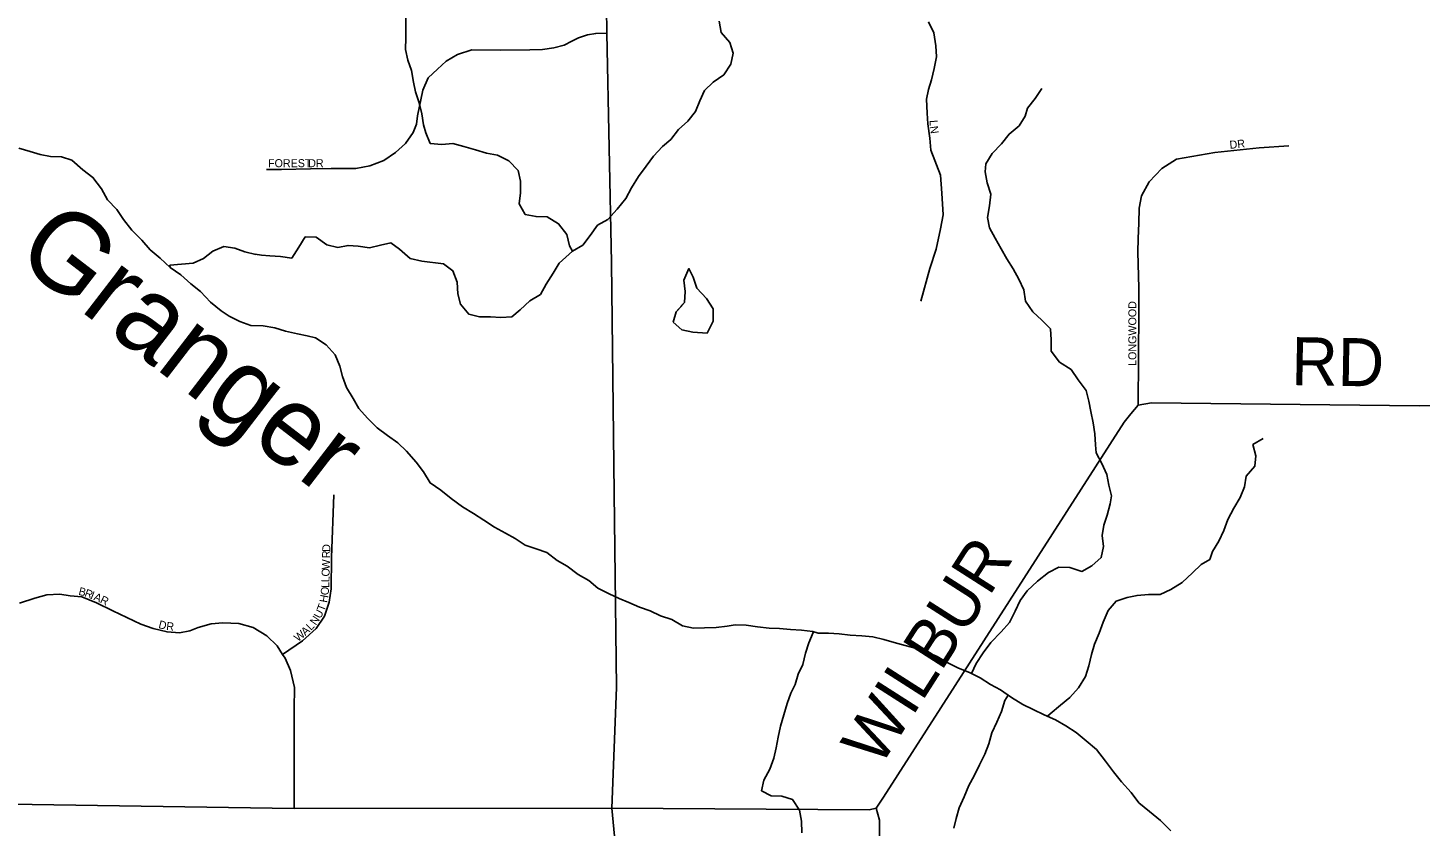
# Model space of a CAD drawing. Extents: x 1985906 to 2277390, y 930619 to 1324581.
# Drawn here: x 2173635 to 2182334, y 1155052 to 1160039 of the extents above; entities that cross this region are included whole.
import ezdxf

# ---------------------------------------------------------------- set-up
doc = ezdxf.new("R2010")
doc.units = 0
for name, color, linetype in [('GM_X_County_Road', 7, 'Continuous'), ('GM_X_Minor_Lake', 7, 'Continuous'), ('GM_X_Minor_River', 7, 'Continuous'), ('GM_X_Minor_River_Text', 7, 'Continuous'), ('GM_X_State_Route', 7, 'Continuous'), ('GM_X_Township_Road', 7, 'Continuous'), ('GM_X_Township_Road_Text', 7, 'Continuous'), ('GM_X_Township_Subdivision', 7, 'Continuous'), ('GM_X_Township_Subdivision_Text', 7, 'Continuous')]:
    doc.layers.add(name, color=color, linetype=linetype)

msp = doc.modelspace()

# ---------------------------------------------------------------- linework, layer by layer
at = {"layer": 'GM_X_County_Road'}
msp.add_lwpolyline([(2172073.3, 1155164.8), (2172214.1, 1155165), (2173525.5, 1155190.2), (2175299.9, 1155163.3), (2177283.9, 1155165.3)], dxfattribs=at)
at = {"layer": 'GM_X_Minor_Lake'}
for points in [[(2177879.1, 1158130.9), (2177916.5, 1158206.6), (2177916.4, 1158282.9), (2177874.1, 1158349.1), (2177813.7, 1158413.3), (2177791.5, 1158481.5), (2177765.3, 1158535.7), (2177733.3, 1158463.4), (2177741.4, 1158391.1), (2177737.5, 1158322.9), (2177717.8, 1158302)], [(2177879.4, 1158131.5), (2177916.5, 1158206.6), (2177916.4, 1158282.9), (2177874.1, 1158349.1), (2177813.7, 1158413.3), (2177791.5, 1158481.5), (2177765.3, 1158535.7), (2177733.3, 1158463.4), (2177741.4, 1158391.1), (2177737.5, 1158322.9), (2177737.6, 1158322.9)], [(2177737.6, 1158322.9), (2177685.4, 1158264.6), (2177667.4, 1158200.3), (2177721.7, 1158152.2), (2177790, 1158138.2), (2177879.4, 1158131.5)], [(2177720.1, 1158303.4), (2177685.4, 1158264.6), (2177667.4, 1158200.3), (2177721.7, 1158152.2), (2177790, 1158138.2), (2177879.1, 1158131.5)]]:
    msp.add_lwpolyline(points, dxfattribs=at)
at = {"layer": 'GM_X_Minor_River'}
for points in [[(2175997.1, 1160101.4), (2175997.2, 1160029.1), (2175997.3, 1159976.9), (2175995.4, 1159904.7), (2176009.5, 1159836.4), (2176031.7, 1159772.2), (2176043.9, 1159700), (2176058, 1159639.8), (2176080.2, 1159571.5), (2176096.4, 1159501.3), (2176106.6, 1159433), (2176120.7, 1159382.9), (2176148.9, 1159316.7), (2176221.3, 1159310.7), (2176289.6, 1159316.8), (2176359.9, 1159298.8), (2176432.3, 1159276.8), (2176500.6, 1159256.9), (2176568.9, 1159242.9), (2176639.3, 1159208.9), (2176697.6, 1159148.7), (2176713.8, 1159080.5), (2176713.9, 1159008.2), (2176704, 1158939.9), (2176742.3, 1158873.7), (2176810.6, 1158859.8), (2176878.9, 1158857.8), (2176951.3, 1158815.8), (2177003.6, 1158747.6), (2177019.8, 1158677.3)], [(2177019.8, 1158677.3), (2177037.9, 1158643.2), (2177102.1, 1158681.4), (2177148.3, 1158741.7), (2177194.4, 1158806), (2177258.6, 1158842.2), (2177316.8, 1158906.6), (2177370.9, 1158972.9), (2177407, 1159039.2), (2177451.1, 1159109.5), (2177499.2, 1159175.8), (2177543.3, 1159238.1), (2177599.4, 1159298.4), (2177651.6, 1159342.6), (2177699.7, 1159404.9), (2177757.9, 1159455.2), (2177806, 1159517.5), (2177834.1, 1159583.8), (2177862.1, 1159648), (2177916.3, 1159700.3), (2177982.5, 1159746.5), (2178026.6, 1159812.8), (2178042.5, 1159881.1), (2178020.4, 1159947.3), (2177966, 1160009.5), (2177953.8, 1160081.8)], [(2179969.5, 1159660.7), (2179927.4, 1159598.4), (2179881.3, 1159538.1), (2179865.3, 1159487.9), (2179829.2, 1159427.6), (2179765, 1159375.3), (2179718.9, 1159315.1), (2179660.7, 1159254.8), (2179620.7, 1159190.5), (2179616.7, 1159140.3), (2179628.9, 1159070), (2179651.1, 1158999.8), (2179643.1, 1158927.5), (2179631.2, 1158855.2), (2179643.4, 1158789), (2179677.6, 1158724.8), (2179715.9, 1158658.6), (2179752.1, 1158596.4), (2179790.4, 1158534.2), (2179826.6, 1158470), (2179856.9, 1158401.8), (2179867, 1158331.5), (2179913.3, 1158265.3), (2179969.7, 1158213.2), (2180024, 1158159.1), (2180028.1, 1158090.8), (2180028.2, 1158018.5), (2180080.6, 1157950.3), (2180153, 1157904.2), (2180197.2, 1157840), (2180247.6, 1157773.8), (2180263.7, 1157707.6), (2180275.9, 1157643.4), (2180290.1, 1157571.1), (2180302.2, 1157502.9), (2180306.3, 1157434.6), (2180310.4, 1157384.4), (2180344.7, 1157318.2), (2180376.9, 1157250), (2180389.1, 1157181.7), (2180405.3, 1157115.5), (2180397.3, 1157065.3), (2180377.3, 1156995), (2180357.3, 1156932.7), (2180347.4, 1156868.5), (2180355.5, 1156800.2), (2180341.5, 1156729.9), (2180283.4, 1156677.6), (2180219.1, 1156643.4), (2180144.7, 1156667.4), (2180076.4, 1156669.4), (2180012.2, 1156637.2), (2179944, 1156582.9), (2179877.8, 1156522.6), (2179835.7, 1156462.3), (2179803.6, 1156396), (2179767.6, 1156323.6), (2179715.4, 1156265.4), (2179651.2, 1156199), (2179603.1, 1156134.7), (2179559, 1156068.4), (2179530.3, 1156006.1)], [(2173579.1, 1159287.3), (2173649.4, 1159266.5), (2173711.6, 1159247.5), (2173777.8, 1159234.7), (2173845.7, 1159233.8), (2173910, 1159212.9), (2173978.9, 1159152.1), (2174041.7, 1159105.1), (2174094.9, 1159033.9), (2174134, 1158964.5), (2174191, 1158905.4), (2174232.1, 1158842), (2174285.2, 1158774.8), (2174348.2, 1158713.8), (2174399.2, 1158652.6), (2174462, 1158599.6), (2174524.9, 1158542.6), (2174591.7, 1158495.7), (2174652.6, 1158440.7), (2174713.3, 1158391.7), (2174776.4, 1158324.6), (2174843.3, 1158271.7), (2174893.8, 1158238.6), (2174960.3, 1158203.7), (2175028.7, 1158178.8)], [(2175055.4, 1158624.8), (2175095.3, 1158618.7), (2175147.5, 1158614.8), (2175213.8, 1158610.8), (2175284.1, 1158600.9), (2175328.2, 1158669.2), (2175368.3, 1158733.5), (2175436.6, 1158731.6), (2175503, 1158683.4), (2175571.3, 1158667.5), (2175635.6, 1158679.6), (2175699.9, 1158675.7), (2175770.2, 1158665.7), (2175838.5, 1158681.9), (2175902.8, 1158696), (2175957.1, 1158655.9), (2176023.4, 1158597.8), (2176095.8, 1158581.8), (2176232.4, 1158565.9), (2176290.8, 1158521.8), (2176317, 1158449.6), (2176321.1, 1158377.3), (2176337.3, 1158313.1), (2176389.6, 1158250.9), (2176457.9, 1158234.9), (2176526.2, 1158233), (2176590.5, 1158229.1), (2176658.8, 1158233.2), (2176711, 1158277.4), (2176771.2, 1158333.7), (2176837.4, 1158373.9), (2176873.5, 1158438.2), (2176917.6, 1158506.5), (2176955.7, 1158568.8), (2177037.8, 1158643.2)], [(2174524.9, 1158542.6), (2174522.7, 1158556.6), (2174594.5, 1158561.9), (2174668.3, 1158569.2), (2174731.7, 1158598.3), (2174790.8, 1158643.4), (2174860.2, 1158672.7), (2174928.3, 1158661.8), (2174990.6, 1158638.9), (2175058.8, 1158624.1)], [(2175028.7, 1158178.8), (2175106, 1158177), (2175178.3, 1158165.1), (2175244.6, 1158145.1), (2175321, 1158127.1), (2175381.3, 1158115.1), (2175431.5, 1158103.2), (2175499.9, 1158059.1), (2175554.3, 1157996.9), (2175584.5, 1157924.7), (2175600.7, 1157860.4), (2175626.9, 1157792.2), (2175667.2, 1157724), (2175703.4, 1157661.8), (2175757.8, 1157601.6), (2175818.1, 1157541.5), (2175882.5, 1157493.4), (2175946.8, 1157447.3), (2176001.1, 1157395.1), (2176061.5, 1157327), (2176107.8, 1157264.8), (2176148.1, 1157196.6), (2176214.5, 1157150.5), (2176280.8, 1157098.3), (2176351.2, 1157046.2), (2176419.6, 1157006.2), (2176483.9, 1156964.1), (2176550.3, 1156920), (2176618.7, 1156881.9), (2176679, 1156849.9), (2176743.3, 1156807.8), (2176811.7, 1156783.8), (2176878, 1156761.8), (2176942.4, 1156711.7), (2177004.7, 1156675.6), (2177073.1, 1156623.5), (2177139.4, 1156587.4), (2177195.8, 1156539.3), (2177266.1, 1156503.3), (2177330.5, 1156475.2), (2177390.8, 1156449.2), (2177457.1, 1156419.2), (2177523.4, 1156397.2), (2177587.8, 1156367.1), (2177658.1, 1156343.1), (2177724.5, 1156303.1), (2177794.8, 1156289.1), (2177863.1, 1156291.2), (2177935.4, 1156293.3), (2178003.7, 1156301.4), (2178053.9, 1156309.5), (2178122.2, 1156307.6), (2178194.6, 1156297.6), (2178266.9, 1156289.7), (2178331.2, 1156287.7), (2178399.5, 1156279.8), (2178467.8, 1156275.9), (2178540.2, 1156267.9)], [(2180004.8, 1155738.8), (2180021.5, 1155753.7), (2180085.8, 1155808), (2180145.9, 1155856.3), (2180200.1, 1155916.6), (2180242.2, 1155986.9), (2180264.2, 1156053.2), (2180280.1, 1156125.5), (2180298.1, 1156189.8), (2180328.2, 1156258.1), (2180354.2, 1156326.4), (2180384.2, 1156398.7), (2180434.3, 1156457), (2180502.6, 1156481.2), (2180564.9, 1156493.3), (2180637.2, 1156499.4), (2180709.5, 1156499.5), (2180775.8, 1156529.7), (2180846, 1156573.9), (2180912.2, 1156634.2), (2180966.4, 1156686.5), (2181020.6, 1156718.7), (2181036.6, 1156768.9), (2181076.7, 1156833.2), (2181106.7, 1156899.5), (2181132.7, 1156967.8), (2181168.8, 1157038.1), (2181208.9, 1157104.4), (2181236.9, 1157172.7), (2181246.8, 1157239), (2181301, 1157301.3), (2181306.9, 1157365.6), (2181288.7, 1157435.8), (2181353, 1157474)], [(2178540.2, 1156267.9), (2178542.2, 1156261.9), (2178514.2, 1156197.6), (2178494.2, 1156133.3), (2178476.2, 1156063), (2178448.2, 1156000.8), (2178428.2, 1155936.5), (2178402.1, 1155882.2), (2178380.1, 1155818), (2178358.1, 1155747.7), (2178338.1, 1155677.4), (2178322.2, 1155609.1), (2178310.2, 1155540.8), (2178296.2, 1155476.5), (2178270.2, 1155408.2), (2178234.2, 1155339.9), (2178218.2, 1155273.6), (2178278.5, 1155241.6), (2178344.8, 1155239.7), (2178413.1, 1155219.7), (2178455.4, 1155151.4), (2178469.6, 1155083.2), (2178469.7, 1155010.9)], [(2178540.2, 1156267.9), (2178572.3, 1156257.9), (2178636.6, 1156258), (2178704.9, 1156254.1), (2178773.2, 1156246.1), (2178845.6, 1156240.2), (2178913.9, 1156234.2), (2178982.2, 1156218.3), (2179048.5, 1156200.3), (2179116.9, 1156180.3), (2179179.2, 1156164.3), (2179247.5, 1156140.3), (2179315.9, 1156112.3), (2179382.2, 1156072.2), (2179448.6, 1156040.1), (2179518.9, 1156012.1), (2179585.3, 1155978.1), (2179649.6, 1155938), (2179711.9, 1155903.9), (2179780.3, 1155855.8), (2179850.7, 1155811.7), (2179915, 1155781.7), (2179985.4, 1155747.7), (2180055.8, 1155715.6), (2180120.1, 1155679.6), (2180184.4, 1155637.5), (2180246.8, 1155585.3), (2180311.2, 1155531.2), (2180367.5, 1155459), (2180417.8, 1155390.8), (2180468.2, 1155328.6), (2180528.5, 1155262.4), (2180576.8, 1155198.2), (2180643.2, 1155144.1), (2180711.6, 1155088), (2180776, 1155023.8)], [(2179759.2, 1155870.7), (2179738.2, 1155837.7), (2179718.2, 1155769.4), (2179688.1, 1155701.1), (2179658.1, 1155634.8), (2179638.1, 1155566.5), (2179614.1, 1155502.2), (2179580, 1155435.9), (2179548, 1155367.6), (2179513.9, 1155305.3), (2179483.9, 1155235), (2179453.9, 1155166.7), (2179433.9, 1155100.4), (2179419.9, 1155040.2)]]:
    msp.add_lwpolyline(points, dxfattribs=at)
at = {"layer": 'GM_X_State_Route'}
msp.add_lwpolyline([(2177322.3, 1154750), (2177283.9, 1155165.3), (2177313.4, 1155919.3), (2177297.4, 1157132.3), (2177281.5, 1158574.2), (2177253.5, 1160005.8), (2177245.1, 1160640), (2177225.5, 1161629.4), (2177223, 1161755.9), (2177213, 1162180.9), (2177184.9, 1162388.1), (2177183, 1162398.3), (2177175.4, 1162594.3), (2177083.1, 1163102.8), (2176987.7, 1163612), (2176932.9, 1163954.3)], dxfattribs=at)
at = {"layer": 'GM_X_Township_Road'}
for points in [[(2177283.9, 1155165.3), (2178891.5, 1155155), (2178935.5, 1155163.7), (2178980.6, 1155232.5), (2180483.9, 1157576.9), (2180525.8, 1157628.8), (2180571.7, 1157682.8), (2180655.6, 1157696.7), (2182327.2, 1157678.1), (2184668.6, 1157683.7)], [(2178963.6, 1152348.9), (2178955.8, 1153179.1), (2178956.5, 1155089.7), (2178935.5, 1155163.7)]]:
    msp.add_lwpolyline(points, dxfattribs=at)
at = {"layer": 'GM_X_Township_Subdivision'}
for points in [[(2175127.2, 1159154.5), (2175221, 1159154.5), (2175400.7, 1159158.5), (2175530.5, 1159160.5), (2175684.3, 1159160.5), (2175772.1, 1159176.5), (2175860, 1159210.4), (2175931.8, 1159260.4), (2175993.7, 1159316.3), (2176043.6, 1159386.2), (2176063.6, 1159437.1), (2176069.6, 1159489), (2176103.2, 1159650.5), (2176137.1, 1159726.4), (2176195.4, 1159781.6), (2176249.3, 1159831.5), (2176319.1, 1159873.5), (2176409, 1159901.4), (2176588.1, 1159899.2), (2176771.8, 1159902.2), (2176851.6, 1159904.2), (2176920.5, 1159914.2), (2176986.4, 1159931.2), (2177033.3, 1159955.2), (2177075.2, 1159977.1), (2177131.1, 1159995.1), (2177183, 1160004.1), (2177253.5, 1160005.8)], [(2179261.6, 1160076.5), (2179294.5, 1160007.6), (2179308.5, 1159927.7), (2179311.5, 1159858.8), (2179297.5, 1159786.1), (2179281.5, 1159714.2), (2179261.6, 1159654.3), (2179249.5, 1159594.4), (2179253.5, 1159506.5), (2179257.6, 1159438.6), (2179269.5, 1159350.7), (2179277.5, 1159274.8), (2179337.4, 1159119.1), (2179345.4, 1159007.2), (2179353.4, 1158871.4), (2179337.4, 1158783.6), (2179309.5, 1158655.8), (2179269.5, 1158535.9), (2179213.6, 1158332.2)], [(2180571.7, 1157682.8), (2180575.7, 1158273.3), (2180575.7, 1158415.1), (2180568.9, 1158637.9), (2180571.7, 1158722.6), (2180575.7, 1158818.5), (2180577.7, 1158912.3), (2180593.7, 1158990.3), (2180639.6, 1159078.1), (2180719.5, 1159160), (2180811.3, 1159217.9), (2181050.9, 1159259.9), (2181328.4, 1159289.8), (2181514.1, 1159301.8)], [(2175227.2, 1156124.7), (2175351.3, 1156209.4), (2175436.8, 1156287.9), (2175488.3, 1156364.3), (2175517.9, 1156450.5), (2175529.5, 1156534.7), (2175532.6, 1156731.1), (2175546.9, 1157121.7)], [(2173582.5, 1156446.1), (2173678.1, 1156476.6), (2173753.9, 1156497), (2173835.6, 1156501.3), (2173899.5, 1156491.6), (2173973.4, 1156483.9), (2174063.3, 1156448.2), (2174165.3, 1156396.6), (2174341.3, 1156313.2), (2174419.2, 1156287.5), (2174505.1, 1156265.9), (2174582.9, 1156260.2), (2174646.7, 1156272.5), (2174698.5, 1156292.7), (2174780.2, 1156315.1), (2174854, 1156321.5), (2174953.8, 1156317.9), (2175043.6, 1156294.2), (2175127.7, 1156240.5), (2175193.8, 1156178.7), (2175227.2, 1156124.7), (2175242, 1156100.8), (2175276.3, 1156024.8), (2175300.7, 1155918.8), (2175299.2, 1155784.5), (2175299.9, 1155163.3)]]:
    msp.add_lwpolyline(points, dxfattribs=at)

# ---------------------------------------------------------------- texts
at = {"layer": 'GM_X_Minor_River_Text'}
msp.add_text('Granger', height=500.23, rotation=322.42312, dxfattribs=at).set_placement((2173539.9, 1158596.2))
at = {"layer": 'GM_X_Township_Road_Text'}
for s, rotation, p in [('RD', 359.01279, (2181526.8, 1157807.7)), ('WILBUR', 57.42161, (2178956.9, 1155412.4))]:
    msp.add_text(s, height=300, rotation=rotation, dxfattribs=at).set_placement(p)
at = {"layer": 'GM_X_Township_Subdivision_Text'}
for s, rotation, p in [('L', 273.19802, (2179268.2, 1159462.1)), ('N', 277.71123, (2179270.6, 1159422.8)), ('DR', 6.01799, (2181145.4, 1159283)), ('FOREST', 0.00001, (2175136, 1159168.7)), ('DR', 0.00001, (2175386.8, 1159168.7)), ('LONGWOOD', 90, (2180560.6, 1157927.3)), ('D', 88.42585, (2175524.4, 1156765)), ('W', 88.42151, (2175521.4, 1156655)), ('R', 88.42099, (2175523.3, 1156725.4)), ('L', 88.39764, (2175519.2, 1156575.8)), ('O', 88.41647, (2175520.2, 1156611)), ('B', 346.02264, (2173948.5, 1156498)), ('R', 339.42975, (2173985.5, 1156488.8)), ('I', 338.09306, (2174022.3, 1156475)), ('O', 84.90228, (2175513.7, 1156493.5)), ('L', 87.70659, (2175517.8, 1156540)), ('A', 336.58334, (2174042.4, 1156467)), ('R', 334.57529, (2174082.4, 1156449.7)), ('T', 69.55971, (2175486.5, 1156390.4)), ('H', 79.87548, (2175505.3, 1156445.5)), ('N', 55.42241, (2175434.6, 1156303.5)), ('U', 61.88393, (2175462.7, 1156345)), ('D', 345.6881, (2174448.1, 1156290.6)), ('R', 353.58462, (2174498.1, 1156278.4)), ('W', 40.40617, (2175324, 1156201.3)), ('A', 41.95794, (2175368.7, 1156239.3)), ('L', 45.45513, (2175403.8, 1156271.1))]:
    msp.add_text(s, height=50, rotation=rotation, dxfattribs=at).set_placement(p)

doc.saveas('drawing.dxf')
